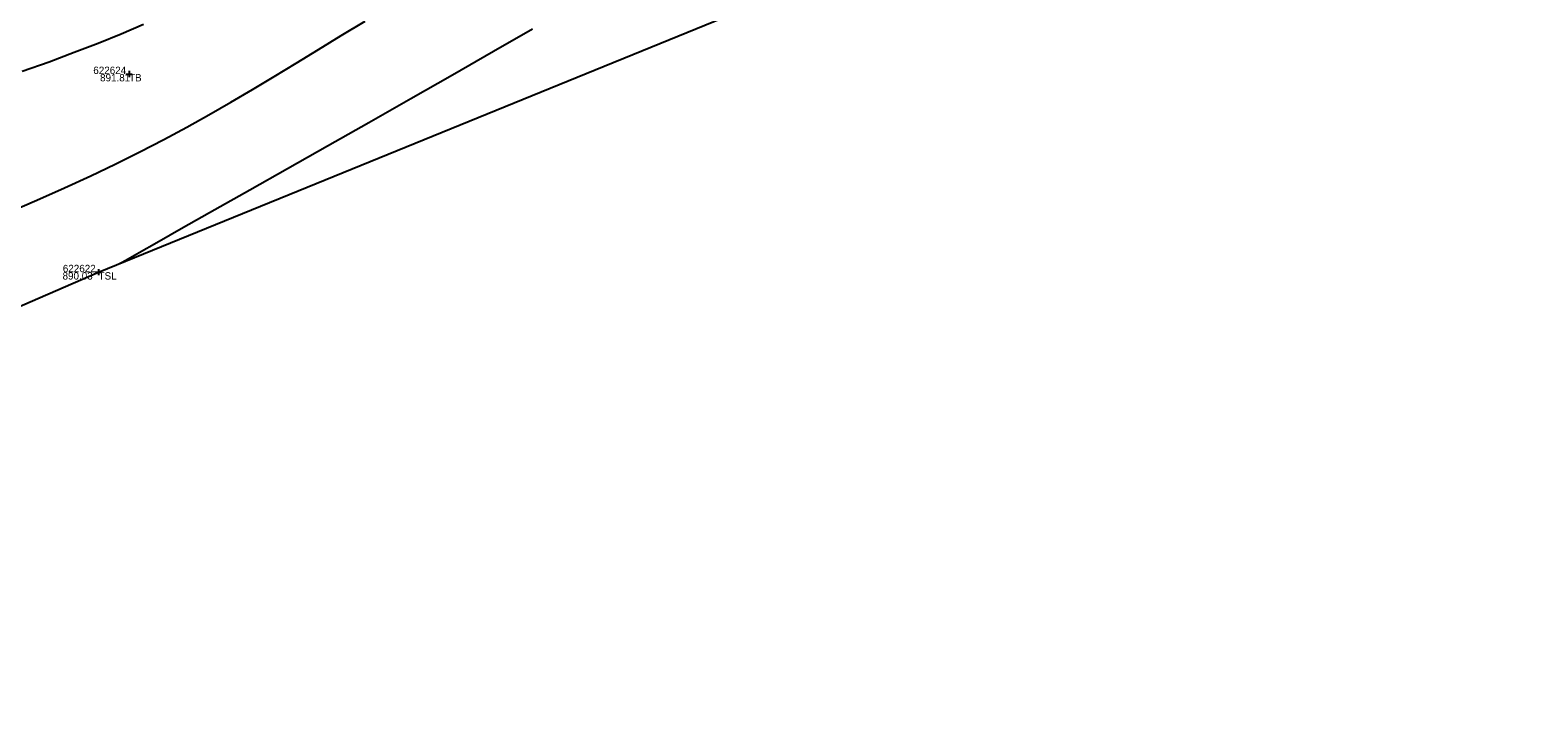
# Model space of a CAD drawing. Extents: x 1957117 to 1971063, y 701601 to 715861.
# Drawn here: x 1966696.2 to 1966767.8, y 709512.1 to 709544.5 of the extents above; entities that cross this region are included whole.
import ezdxf

# ---------------------------------------------------------------- set-up
doc = ezdxf.new("R2010")
doc.units = 0
for name, color, linetype in [('DT_X_Contour_Major', 7, 'Continuous'), ('DT_X_Contour_Minor', 7, 'Continuous'), ('DT_X_TIN_Hull', 7, 'Continuous'), ('PV_P_Drive', 7, 'Continuous'), ('PV_P_Shoulder', 7, 'Continuous'), ('RS_Raster1', 7, 'Continuous'), ('SC_Scratch1', 7, 'Continuous'), ('SC_Shading5', 7, 'Continuous')]:
    doc.layers.add(name, color=color, linetype=linetype)

msp = doc.modelspace()

# ---------------------------------------------------------------- linework, layer by layer
at = {"layer": 'DT_X_Contour_Major'}
msp.add_lwpolyline([(1966700.438, 709533.405), (1966700.562, 709533.476), (1966700.847, 709533.639), (1966701.364, 709533.932), (1966702.205, 709534.409), (1966703.477, 709535.13), (1966704.96, 709535.969), (1966706.617, 709536.907), (1966708.412, 709537.923), (1966710.309, 709538.999), (1966712.271, 709540.113), (1966714.263, 709541.246), (1966716.247, 709542.378), (1966718.189, 709543.489), (1966720.051, 709544.558)], dxfattribs=at)
msp.add_lwpolyline([(1966700.438, 709533.405), (1966700.562, 709533.476), (1966700.847, 709533.639), (1966701.364, 709533.932), (1966702.205, 709534.409), (1966703.477, 709535.13), (1966704.96, 709535.969), (1966706.617, 709536.907), (1966708.412, 709537.923), (1966710.309, 709538.999), (1966712.271, 709540.113), (1966714.263, 709541.246), (1966716.247, 709542.378), (1966718.189, 709543.489), (1966720.051, 709544.558)], dxfattribs=at)
at = {"layer": 'DT_X_Contour_Minor'}
for points in [[(1966695.116, 709535.819), (1966696.501, 709536.416), (1966697.824, 709537.004), (1966699.07, 709537.575), (1966700.226, 709538.125), (1966701.405, 709538.71), (1966702.534, 709539.295), (1966703.623, 709539.882), (1966704.682, 709540.472), (1966705.721, 709541.07), (1966706.75, 709541.676), (1966707.779, 709542.293), (1966708.818, 709542.924), (1966709.876, 709543.57), (1966710.964, 709544.234), (1966712.092, 709544.918)], [(1966695.116, 709535.819), (1966696.501, 709536.416), (1966697.824, 709537.004), (1966699.07, 709537.575), (1966700.226, 709538.125), (1966701.405, 709538.71), (1966702.534, 709539.295), (1966703.623, 709539.882), (1966704.682, 709540.472), (1966705.721, 709541.07), (1966706.75, 709541.676), (1966707.779, 709542.293), (1966708.818, 709542.924), (1966709.876, 709543.57), (1966710.964, 709544.234), (1966712.092, 709544.918)], [(1966695.807, 709542.539), (1966697.084, 709542.995), (1966698.281, 709543.439), (1966699.416, 709543.877), (1966700.508, 709544.319), (1966701.573, 709544.772)], [(1966695.807, 709542.539), (1966697.084, 709542.995), (1966698.281, 709543.439), (1966699.416, 709543.877), (1966700.508, 709544.319), (1966701.573, 709544.772)]]:
    msp.add_lwpolyline(points, dxfattribs=at)
at = {"layer": 'DT_X_TIN_Hull'}
msp.add_lwpolyline([(1966657.31, 709514.717), (1966699.438, 709532.997), (1966748.823, 709553.142), (1966837.863, 709592.574), (1966886.859, 709613.782), (1966930.832, 709632.756), (1966963.792, 709648.774), (1967003.367, 709668.841), (1967040.75, 709686.072), (1967085.547, 709715.349), (1967125.288, 709742.888)], dxfattribs=at)
at = {"layer": 'PV_P_Drive'}
for p, q in [((1966700.739, 709542.409), (1966701.031, 709542.409)), ((1966700.885, 709542.555), (1966700.885, 709542.263)), ((1966700.885, 709542.409), (1966700.885, 709542.409)), ((1966699.292, 709532.997), (1966699.584, 709532.997)), ((1966699.438, 709533.143), (1966699.438, 709532.851)), ((1966699.438, 709532.997), (1966699.438, 709532.997))]:
    msp.add_line(p, q, dxfattribs=at)
at = {"layer": 'SC_Shading5'}
for points in [[(1963589.678, 706586.994), (1963626.625, 706689.548), (1963651.76, 706746.832), (1963668.09, 706778.596), (1963682.768, 706805.402), (1963734.424, 706911.594), (1963826.849, 707116.717), (1963877.258, 707215.645), (1963964.981, 707354.472), (1964070.526, 707509.355), (1964132.574, 707601.994), (1964163.9, 707642.169), (1964191.2, 707685.167), (1964278.98, 707807.131), (1964326.11, 707874.364), (1964396.427, 707968.962), (1964508.519, 708133.679), (1964655.588, 708336.552), (1964745.319, 708429.172), (1964840.327, 708522.317), (1964988.178, 708660.245), (1965089.796, 708739.041), (1965251.743, 708835.216), (1965415.807, 708922.048), (1965866.2, 709149.38), (1966173.543, 709294.131), (1966283.627, 709338.196), (1966534.003, 709419.214), (1966689.084, 709471.266), (1967008.468, 709641.817), (1967166.677, 709750.124), (1967422.113, 709931.083), (1967818.707, 710198.831), (1968187.021, 710459.852), (1968360.589, 710592.493), (1968496.543, 710707.847), (1968606.427, 710809.378), (1968733.391, 710937.091), (1968807.28, 711025.4), (1968843.008, 711077.094), (1968863.233, 711106.099), (1968909.747, 711171.311), (1968974.133, 711279.559), (1969130.932, 711546.915), (1969247.433, 711744.686), (1969402.714, 712016.424), (1969505.287, 712191.789), (1969666.311, 712460.805), (1969771.586, 712639.896), (1969880.058, 712820.917), (1969964.994, 712955.706), (1969990.005, 713000.084), (1970030.065, 713068.479)], [(1963609.915, 706579.703), (1963646.615, 706681.572), (1963671.193, 706737.585), (1963687.092, 706768.511), (1963701.884, 706795.526), (1963753.906, 706902.469), (1963846.249, 707107.41), (1963895.973, 707204.994), (1963982.966, 707342.667), (1964088.35, 707497.312), (1964150.015, 707589.379), (1964181.502, 707629.761), (1964209.024, 707673.109), (1964296.517, 707794.674), (1964343.552, 707861.772), (1964413.958, 707956.489), (1964526.123, 708121.313), (1964672.104, 708322.686), (1964760.576, 708414.006), (1964855.195, 708506.77), (1965002.134, 708643.847), (1965101.925, 708721.226), (1965262.272, 708816.451), (1965425.685, 708902.939), (1965875.63, 709130.044), (1966182.13, 709274.398), (1966290.944, 709317.954), (1966540.737, 709398.785), (1966697.632, 709451.445), (1967019.644, 709623.399), (1967178.971, 709732.471), (1967434.35, 709913.39), (1967830.945, 710181.14), (1968199.774, 710442.525), (1968374.086, 710575.735), (1968510.806, 710691.739), (1968621.36, 710793.889), (1968749.296, 710922.58), (1968824.413, 711012.355), (1968860.678, 711064.827), (1968880.812, 711093.701), (1968927.778, 711159.547), (1968992.655, 711268.62), (1969149.476, 711536.015), (1969266.039, 711733.891), (1969421.336, 712005.657), (1969523.8, 712180.835), (1969684.812, 712449.831), (1969790.084, 712628.917), (1969898.385, 712809.653), (1969983.474, 712944.685), (1970008.657, 712989.367), (1970048.626, 713057.607)]]:
    msp.add_spline(points, degree=3, dxfattribs=at)

# ---------------------------------------------------------------- texts
at = {"layer": 'PV_P_Shoulder'}
for s, p in [('891.81', (1966699.509, 709542.059)), ('890.03', (1966697.727, 709532.647))]:
    msp.add_text(s, height=0.35, dxfattribs=at).set_placement(p)
at = {"layer": 'RS_Raster1'}
for s, p in [('622624', (1966699.187, 709542.409)), ('622622', (1966697.74, 709532.997))]:
    msp.add_text(s, height=0.35, dxfattribs=at).set_placement(p)
at = {"layer": 'SC_Scratch1'}
for s, p in [('TB', (1966700.885, 709542.059)), ('TSL', (1966699.438, 709532.647))]:
    msp.add_text(s, height=0.35, dxfattribs=at).set_placement(p)

doc.saveas('drawing.dxf')
